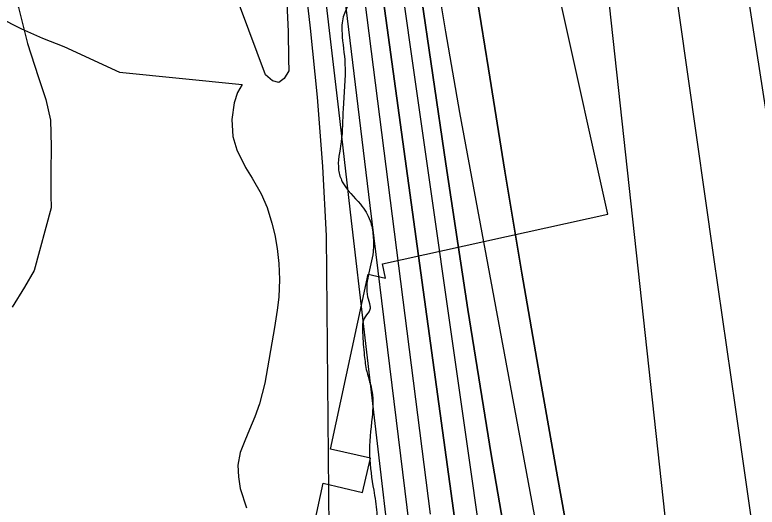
# Model space of a CAD drawing. Extents: x 3424494 to 3462436, y 522220 to 547718.
# Drawn here: x 3438330.1 to 3438776.5, y 544736.1 to 545032.1 of the extents above; entities that cross this region are included whole.
import ezdxf

# ---------------------------------------------------------------- set-up
doc = ezdxf.new("R2010")
doc.units = 0
for name, color, linetype in [('V-RIVR-EDGE', 7, 'Continuous'), ('V-RRAP-RVMT', 7, 'Continuous'), ('V-SITE-VEGE', 7, 'Continuous'), ('V-TOPO-DPTH', 7, 'Continuous'), ('V-TOPO-MAJR', 7, 'Continuous'), ('V-TOPO-MINR', 7, 'Continuous'), ('V-TOPO-WATR', 7, 'Continuous'), ('V-WETL-SWMP', 7, 'Continuous')]:
    doc.layers.add(name, color=color, linetype=linetype)

msp = doc.modelspace()

# ---------------------------------------------------------------- linework, layer by layer
at = {"layer": 'V-RIVR-EDGE'}
msp.add_spline([(3438393.42, 545837.57), (3438393.61, 545836.87), (3438395.05, 545831.39), (3438401.62, 545826.62), (3438403.8, 545821.13), (3438403.78, 545813.45), (3438405.22, 545801.75), (3438408.47, 545786.39), (3438409.18, 545777.98), (3438409.16, 545769.94), (3438409.49, 545757.14), (3438410.92, 545744.71), (3438420.29, 545688.76), (3438423.49, 545652.93), (3438428.86, 545606.12), (3438430.6, 545570.3), (3438432.37, 545549.09), (3438435.92, 545504.12), (3438439.16, 545485.47), (3438444.96, 545463.89), (3438449.31, 545451.81), (3438457.7, 545444.12), (3438458.06, 545439), (3438458.77, 545433.15), (3438463.52, 545430.21), (3438470.82, 545426.9), (3438472.63, 545421.41), (3438472.25, 545413.01), (3438471.11, 545394.73), (3438468.15, 545380.85), (3438467.77, 545375.37), (3438465.55, 545364.41), (3438464.78, 545351.25), (3438465.85, 545339.91), (3438471.67, 545328.93), (3438480.75, 545301.86), (3438480.71, 545287.24), (3438482.14, 545273.71), (3438487.22, 545257.98), (3438494.14, 545246.99), (3438498.87, 545239.31), (3438502.86, 545227.23), (3438508.27, 545196.51), (3438511.14, 545174.21), (3438523.44, 545123), (3438525.59, 545104.72), (3438525.57, 545098.14), (3438527.72, 545082.41), (3438530.97, 545064.86), (3438530.94, 545051.33), (3438530.54, 545038.91), (3438527.6, 545030.87), (3438526.84, 545021), (3438528.62, 545002.72), (3438527.46, 544975.67), (3438526.31, 544955.57), (3438524.81, 544938.76), (3438526.99, 544931.81), (3438537.92, 544918.26), (3438543.74, 544908.37), (3438545.55, 544899.23), (3438545.53, 544889.73), (3438542.56, 544875.11), (3438542.17, 544862.68), (3438543.62, 544857.2), (3438543.61, 544855), (3438540.68, 544850.62), (3438539.19, 544841.12), (3438540.25, 544827.23), (3438541.69, 544817.72), (3438544.95, 544805.29), (3438544.91, 544790.3), (3438543.39, 544767.27), (3438545.9, 544746.43), (3438547.7, 544732.9), (3438549.12, 544719.01), (3438553.49, 544712.42), (3438557.51, 544708.38), (3438557.13, 544706.19), (3438556.03, 544704.37), (3438550.91, 544701.46), (3438550.16, 544693.78), (3438554.49, 544672.57), (3438557.73, 544650.63), (3438563.14, 544620.27), (3438569.66, 544598.69), (3438581.95, 544543.1), (3438585.19, 544522.98), (3438584.79, 544506.53), (3438588.41, 544491.17), (3438594.94, 544472.51), (3438598.56, 544458.98), (3438598.51, 544439.6), (3438598.48, 544424.98), (3438598.08, 544411.82), (3438598.06, 544405.61), (3438599.51, 544397.56), (3438604.22, 544381.1), (3438610.37, 544356.96), (3438613.26, 544341.6), (3438619.09, 544333.18), (3438624.91, 544321.1), (3438628.15, 544301.72), (3438628.82, 544279.42), (3438634.99, 544260.03), (3438634.97, 544251.26), (3438637.85, 544233.34), (3438638.54, 544216.16), (3438645.09, 544204.08), (3438650.91, 544193.1), (3438650.88, 544182.13), (3438651.56, 544159.1), (3438651.54, 544153.25), (3438652.96, 544137.53), (3438657.32, 544123.99), (3438667.11, 544092.89), (3438672.9, 544069.49), (3438679.8, 544048.63), (3438680.49, 544035.47), (3438681.93, 544024.5), (3438680.45, 544017.19), (3438685.53, 544000.73), (3438686.94, 543981.72), (3438692.73, 543957.58), (3438693.77, 543933.08), (3438694.09, 543918.1), (3438698.07, 543900.54), (3438698.41, 543889.94), (3438698.4, 543885.55), (3438700.96, 543885.18), (3438708.64, 543887.72), (3438712.65, 543882.59), (3438718.45, 543864.67), (3438733.33, 543818.2), (3438741.31, 543793.69), (3438746.73, 543767.36), (3438753.96, 543734.08), (3438762.28, 543698.96), (3438770.98, 543671.53), (3438780.05, 543642.62), (3438782.94, 543630.92), (3438781.85, 543630.92), (3438771.24, 543630.22), (3438766.85, 543628.77), (3438765.74, 543622.56), (3438771.21, 543615.23), (3438777.02, 543602.42), (3438775.17, 543590), (3438778.8, 543582.31), (3438781.72, 543581.21), (3438785.75, 543582.3), (3438793.07, 543586.3), (3438797.82, 543584.82), (3438800.36, 543578.24), (3438805.76, 543546.06), (3438811.93, 543525.94), (3438819.53, 543497.04), (3438822.81, 543490.09), (3438824.62, 543484.96), (3438830.07, 543471.42), (3438839.89, 543450.93), (3438843.89, 543441.78), (3438850.42, 543423.85), (3438851.87, 543417.27), (3438850.75, 543408.13), (3438850.37, 543400.82), (3438855.08, 543386.19), (3438860.17, 543372.29), (3438866.73, 543366.06), (3438867.8, 543356.55), (3438867.78, 543347.78), (3438868.86, 543341.19), (3438880.52, 543326.91), (3438889.63, 543312.99), (3438898.72, 543293.96), (3438901.98, 543280.06), (3438905.96, 543265.07), (3438917.2, 543229.58), (3438923, 543209.46), (3438927.74, 543203.6), (3438932.81, 543185.68), (3438937.14, 543160.81), (3438942.56, 543134.84), (3438946.9, 543117.65), (3438946.88, 543110.34), (3438946.5, 543102.66), (3438951.23, 543091.69), (3438960.71, 543082.52), (3438961.42, 543076.67), (3438965.41, 543063.87), (3438966.48, 543053.26), (3438963.91, 543047.42), (3438962.07, 543042.67), (3438965.32, 543026.95), (3438970.39, 543005.37), (3438977.28, 542983.78), (3438982.74, 542973.9), (3438991.83, 542954.87), (3439000.92, 542934.01), (3439008.55, 542918.64), (3439023.85, 542895.57), (3439028.21, 542883.13), (3439036.95, 542873.24), (3439040.94, 542860.8), (3439048.21, 542843.6), (3439058.78, 542827.86), (3439070.41, 542802.61), (3439079.5, 542782.84), (3439082.38, 542763.46), (3439082.71, 542749.21), (3439081.58, 542735.32), (3439079.34, 542717.41), (3439078.96, 542710.47), (3439082.94, 542696.93), (3439086.21, 542687.79), (3439090.59, 542683.75), (3439099.36, 542684.1), (3439102.28, 542680.07), (3439104.09, 542676.04), (3439104.07, 542668.37), (3439104.05, 542657.4), (3439105.49, 542647.53), (3439106.2, 542642.04), (3439115.29, 542621.18), (3439129.13, 542598.85), (3439132.42, 542599.57), (3439141.52, 542584.2), (3439147.32, 542566.64), (3439154.59, 542546.88), (3439164.04, 542527.48), (3439169.85, 542510.65), (3439173.48, 542500.04), (3439177.48, 542490.89), (3439190.59, 542472.22), (3439206.25, 542447.32), (3439209.14, 542433.06), (3439211.31, 542426.84), (3439222.26, 542418.41), (3439225.9, 542411.82), (3439227.33, 542401.21), (3439229.88, 542396.09), (3439237.54, 542388.03), (3439240.44, 542378.88), (3439242.98, 542371.2), (3439252.8, 542351.07), (3439262.61, 542326.19), (3439271.71, 542310.81), (3439276.41, 542291.79), (3439280.39, 542275.33), (3439282.56, 542264.73), (3439280.36, 542261.08), (3439278.16, 542259.25), (3439283.24, 542243.89), (3439285.4, 542231.82), (3439293.05, 542221.2), (3439297.05, 542211.69), (3439308.34, 542194.48), (3439310.89, 542190.45), (3439316.37, 542190.07), (3439317.46, 542186.05), (3439322.88, 542161.54), (3439326.86, 542146.18), (3439328.66, 542133.38), (3439327.89, 542118.76), (3439331.14, 542099.74), (3439347.11, 542053.28), (3439351.81, 542035.36), (3439360.55, 542018.88), (3439371.1, 542000.58), (3439381.29, 541982.64), (3439394.06, 541973.11), (3439397.7, 541966.88), (3439399.87, 541955.55), (3439406.05, 541943.47), (3439414.79, 541930.65), (3439422.81, 541920.76), (3439437.76, 541904.64), (3439450.5, 541882.31), (3439460.66, 541852.68), (3439464.66, 541843.89), (3439468.29, 541833.28), (3439481.77, 541815.34), (3439490.14, 541800.7), (3439498.52, 541788.61), (3439505.07, 541778.36), (3439505.42, 541771.41), (3439505.75, 541754.6), (3439506.83, 541747.65), (3439515.2, 541733.74), (3439522.83, 541717.27), (3439531.22, 541708.84), (3439533.76, 541701.16), (3439533.73, 541689.83), (3439534.05, 541670.45), (3439534.03, 541662.04), (3439535.48, 541656.56), (3439543.49, 541645.21), (3439555.87, 541625.8), (3439565.7, 541607.5), (3439574.05, 541583.72), (3439582.77, 541562.5), (3439587.48, 541546.4), (3439591.86, 541542.73), (3439598.8, 541540.16), (3439601.35, 541536.5), (3439607.53, 541524.78), (3439631.54, 541476.84), (3439645.71, 541442.07), (3439652.62, 541429.63), (3439663.17, 541408.03), (3439674.84, 541397.77), (3439682.85, 541381.3)], degree=3, dxfattribs=at)
at = {"layer": 'V-RRAP-RVMT'}
for p, q in [((3438686.73, 544912.36), (3438658.9, 545037.8)), ((3438551.17, 544882.35), (3438686.73, 544912.36)), ((3438553.02, 544873.87), (3438551.17, 544882.35)), ((3438519.94, 544771.04), (3438542.59, 544876.16)), ((3438542.59, 544876.16), (3438553.02, 544873.87)), ((3438543.96, 544765.49), (3438519.94, 544771.04)), ((3438539.23, 544745.04), (3438543.96, 544765.49)), ((3438508.73, 544718.96), (3438515.5, 544750.47)), ((3438515.5, 544750.47), (3438539.23, 544745.04))]:
    msp.add_line(p, q, dxfattribs=at)
at = {"layer": 'V-SITE-VEGE'}
for points in [[(3438320.04, 545030.69), (3438334.09, 545023.74), (3438346.78, 545018.17), (3438359.64, 545013.11), (3438393.06, 544997.62), (3438466.85, 544990.29)], [(3438466.85, 544990.29), (3438464.07, 544985.36), (3438462.07, 544979.3), (3438460.53, 544969.14), (3438461.13, 544958.96), (3438463.55, 544950.9), (3438468.74, 544940.37), (3438472.8, 544933.95), (3438478.17, 544924.56), (3438481.9, 544916.34), (3438484.63, 544906.97), (3438486.39, 544899.9), (3438487.83, 544891.69), (3438488.92, 544882.65), (3438489.2, 544872.97), (3438488.81, 544862.31), (3438487.94, 544854.6), (3438486.24, 544844.1), (3438480.47, 544810.66), (3438477.12, 544798.21), (3438474.45, 544790.51), (3438471.12, 544782.81), (3438468.3, 544776.1), (3438465.63, 544768.9), (3438464.11, 544761.35), (3438464.56, 544754.46), (3438465.67, 544747.4), (3438469.38, 544735.72)]]:
    msp.add_lwpolyline(points, dxfattribs=at)
at = {"layer": 'V-TOPO-DPTH'}
for points in [[(3438392.18, 545837.56), (3438422.67, 545682.3), (3438440.76, 545587.34), (3438458.14, 545492.26), (3438474.46, 545396.99), (3438490.06, 545301.6), (3438513.8, 545151.14), (3438516.89, 545130.87), (3438519.83, 545110.57), (3438522.56, 545090.24), (3438525.13, 545069.89), (3438543.58, 544917.52), (3438555.33, 544820.97), (3438567.15, 544724.44)], [(3438435.13, 545837.76), (3438480.4, 545548.63), (3438542.31, 545109.15), (3438602.53, 544671.37), (3438632.61, 544438.01), (3438654.43, 544310.25), (3438676.31, 544206.32), (3438831.48, 543603.13), (3438892.2, 543369.7), (3438905.74, 543333.9), (3438978.44, 543124.28), (3439240.61, 542411.85), (3439474.23, 541857.85), (3439497.95, 541806.71), (3439587.71, 541608.96), (3439970.51, 540785.55)], [(3439970.51, 540785.55), (3439587.71, 541608.96), (3439497.95, 541806.71), (3439474.23, 541857.85), (3439240.61, 542411.85), (3438978.44, 543124.28), (3438905.74, 543333.9), (3438892.2, 543369.7), (3438831.48, 543603.13), (3438676.31, 544206.32), (3438654.43, 544310.25), (3438632.61, 544438.01), (3438602.53, 544671.37), (3438542.31, 545109.15), (3438480.4, 545548.63), (3438435.13, 545837.76)], [(3438465.84, 545837.9), (3438470.17, 545805.67), (3438482.2, 545716.27), (3438494.27, 545626.87), (3438506.39, 545537.47), (3438518.55, 545448.09), (3438561.62, 545132.29), (3438562.64, 545124.87), (3438563.68, 545117.44), (3438564.74, 545110.02), (3438565.82, 545102.6), (3438589.24, 544942.46), (3438602.55, 544855.05), (3438616.52, 544767.76), (3438631.49, 544680.63)], [(3438631.49, 544680.63), (3438616.52, 544767.76), (3438602.55, 544855.05), (3438589.24, 544942.46), (3438565.82, 545102.6), (3438564.74, 545110.02), (3438563.68, 545117.44), (3438562.64, 545124.87), (3438561.62, 545132.29), (3438518.55, 545448.09), (3438506.39, 545537.47), (3438494.27, 545626.87), (3438482.2, 545716.27), (3438470.17, 545805.67), (3438465.84, 545837.9)], [(3438728.93, 544352.13), (3438656.43, 544754.4), (3438645.59, 544815.63), (3438635, 544876.89), (3438624.79, 544938.22), (3438614.82, 544999.59), (3438608.32, 545040.45), (3438601.84, 545081.43), (3438595.43, 545122.42), (3438589.11, 545163.43), (3438582.85, 545204.45), (3438582.53, 545206.55), (3438576.23, 545248.64), (3438570.02, 545290.74), (3438563.94, 545332.86), (3438557.94, 545374.99), (3438492.78, 545838.02)], [(3438728.93, 544352.13), (3438656.43, 544754.4), (3438645.59, 544815.63), (3438635, 544876.89), (3438624.79, 544938.22), (3438614.82, 544999.59), (3438608.32, 545040.45), (3438601.84, 545081.43), (3438595.43, 545122.42), (3438589.11, 545163.43), (3438582.85, 545204.45), (3438582.53, 545206.55), (3438576.23, 545248.64), (3438570.02, 545290.74), (3438563.94, 545332.86), (3438557.94, 545374.99), (3438492.78, 545838.02)], [(3438524.52, 545838.16), (3438524.6, 545837.67), (3438537.95, 545760.69), (3438552.24, 545683.89), (3438567.93, 545607.36), (3438584.56, 545531.02), (3438670.3, 545153.9), (3438672.38, 545144.36), (3438674.37, 545134.8), (3438676.21, 545125.21), (3438677.94, 545115.59), (3438679.51, 545105.95), (3438680.95, 545096.29), (3438682.22, 545086.61), (3438683.36, 545076.91), (3438760.6, 544366.27)], [(3438524.52, 545838.16), (3438524.6, 545837.67), (3438537.95, 545760.69), (3438552.24, 545683.89), (3438567.93, 545607.36), (3438584.56, 545531.02), (3438670.3, 545153.9), (3438672.38, 545144.36), (3438674.37, 545134.8), (3438676.21, 545125.21), (3438677.94, 545115.59), (3438679.51, 545105.95), (3438680.95, 545096.29), (3438682.22, 545086.61), (3438683.36, 545076.91), (3438760.6, 544366.27)], [(3438776.25, 544706.08), (3438763.36, 544796.29), (3438750.51, 544886.51), (3438719.63, 545103.9), (3438716.86, 545122.47), (3438713.92, 545141.01), (3438710.73, 545159.51), (3438707.37, 545177.98), (3438688.84, 545275.92), (3438675.65, 545343.25), (3438661.87, 545410.45), (3438647.2, 545477.47), (3438631.94, 545544.35), (3438564.02, 545833.22), (3438562.83, 545838.33)], [(3438776.25, 544706.08), (3438763.36, 544796.29), (3438750.51, 544886.51), (3438719.63, 545103.9), (3438716.86, 545122.47), (3438713.92, 545141.01), (3438710.73, 545159.51), (3438707.37, 545177.98), (3438688.84, 545275.92), (3438675.65, 545343.25), (3438661.87, 545410.45), (3438647.2, 545477.47), (3438631.94, 545544.35), (3438564.02, 545833.22), (3438562.83, 545838.33)]]:
    msp.add_lwpolyline(points, dxfattribs=at)
at = {"layer": 'V-TOPO-MAJR'}
for points in [[(3438831.86, 544647.16), (3438817.23, 544744.51), (3438802.36, 544841.83), (3438787.34, 544939.13), (3438767.02, 545069.76), (3438760.78, 545108.57), (3438754.27, 545147.33), (3438747.38, 545186.03), (3438740.22, 545224.69), (3438676.73, 545558.26), (3438662.39, 545632.7), (3438647.83, 545707.09), (3438632.94, 545781.42), (3438621.31, 545838.6)], [(3438493.75, 545038.84), (3438494.44, 545022.14), (3438494.75, 545005.41), (3438494.76, 544998.53), (3438492, 544993.81), (3438488.82, 544991.42), (3438485.01, 544992.54), (3438480.78, 544996.01), (3438455.75, 545063.42)]]:
    msp.add_lwpolyline(points, dxfattribs=at)
at = {"layer": 'V-TOPO-MINR'}
for points in [[(3438353.54, 545837.39), (3438436.08, 545508.17), (3438450.36, 545442.03), (3438463.82, 545375.73), (3438476.06, 545309.2), (3438487.5, 545242.5), (3438504.38, 545138.34), (3438506.66, 545123.6), (3438508.81, 545108.84), (3438510.76, 545094.05), (3438512.58, 545079.24), (3438524.63, 544975.09), (3438532.38, 544908.19), (3438540.14, 544841.29), (3438547.91, 544774.39), (3438555.7, 544707.5)], [(3438392.18, 545837.56), (3438422.67, 545682.3), (3438440.76, 545587.34), (3438458.14, 545492.26), (3438474.46, 545396.99), (3438490.06, 545301.6), (3438513.8, 545151.14), (3438516.89, 545130.87), (3438519.83, 545110.57), (3438522.56, 545090.24), (3438525.13, 545069.89), (3438543.58, 544917.52), (3438555.33, 544820.97), (3438567.15, 544724.44)], [(3438415.83, 545837.67), (3438422.36, 545800.41), (3438437.51, 545712.14), (3438452.27, 545623.8), (3438466.45, 545535.38), (3438480.24, 545446.88), (3438523.38, 545163.97), (3438527.22, 545138.15), (3438530.93, 545112.31), (3438534.46, 545086.44), (3438537.86, 545060.56), (3438579.77, 544731.97)], [(3438453.06, 545837.84), (3438549.7, 545141.11), (3438551.46, 545128.46), (3438553.23, 545115.8), (3438555.02, 545103.15), (3438556.82, 545090.5), (3438635.59, 544538.05)], [(3438465.84, 545837.9), (3438470.17, 545805.67), (3438482.2, 545716.27), (3438494.27, 545626.87), (3438506.39, 545537.47), (3438518.55, 545448.09), (3438561.62, 545132.29), (3438562.64, 545124.87), (3438563.68, 545117.44), (3438564.74, 545110.02), (3438565.82, 545102.6), (3438589.24, 544942.46), (3438602.55, 544855.05), (3438616.52, 544767.76), (3438631.49, 544680.63)], [(3438478.4, 545837.95), (3438544.88, 545336.49), (3438549.69, 545300.25), (3438554.53, 545264.01), (3438559.39, 545227.77), (3438564.27, 545191.54), (3438573.45, 545123.49), (3438573.75, 545121.28), (3438574.38, 545116.86), (3438574.71, 545114.65), (3438581.31, 545070.42), (3438585.08, 545046.12), (3438589.01, 545021.84), (3438593.2, 544997.61), (3438597.55, 544973.41), (3438710.56, 544364.36)], [(3438492.78, 545838.02), (3438557.94, 545374.99), (3438563.94, 545332.86), (3438570.02, 545290.74), (3438576.23, 545248.64), (3438582.53, 545206.55), (3438582.85, 545204.45), (3438589.11, 545163.43), (3438595.43, 545122.42), (3438601.84, 545081.43), (3438608.32, 545040.45), (3438614.82, 544999.59), (3438624.79, 544938.22), (3438635, 544876.89), (3438645.59, 544815.63), (3438656.43, 544754.4), (3438728.93, 544352.13)], [(3438524.52, 545838.16), (3438524.6, 545837.67), (3438537.95, 545760.69), (3438552.24, 545683.89), (3438567.93, 545607.36), (3438584.56, 545531.02), (3438670.3, 545153.9), (3438672.38, 545144.36), (3438674.37, 545134.8), (3438676.21, 545125.21), (3438677.94, 545115.59), (3438679.51, 545105.95), (3438680.95, 545096.29), (3438682.22, 545086.61), (3438683.36, 545076.91), (3438760.6, 544366.27)], [(3438776.25, 544706.08), (3438763.36, 544796.29), (3438750.51, 544886.51), (3438719.63, 545103.9), (3438716.86, 545122.47), (3438713.92, 545141.01), (3438710.73, 545159.51), (3438707.37, 545177.98), (3438688.84, 545275.92), (3438675.65, 545343.25), (3438661.87, 545410.45), (3438647.2, 545477.47), (3438631.94, 545544.35), (3438564.02, 545833.22), (3438562.83, 545838.33)], [(3438396.64, 545486.28), (3438399.88, 545485.77), (3438409.82, 545481.4), (3438417.07, 545473.32), (3438422.53, 545462.76), (3438449.95, 545356.17), (3438459.92, 545315.07), (3438469.14, 545273.82), (3438477.23, 545232.33), (3438484.57, 545190.68), (3438495.12, 545125.57), (3438496.55, 545116.35), (3438497.89, 545107.12), (3438499.1, 545097.88), (3438500.23, 545088.62), (3438507.64, 545024.11), (3438511.81, 544982.54), (3438515.18, 544940.93), (3438517.35, 544899.23), (3438522.96, 544282.12)]]:
    msp.add_lwpolyline(points, dxfattribs=at)
at = {"layer": 'V-TOPO-WATR'}
msp.add_lwpolyline([(3439970.51, 540785.55), (3439587.71, 541608.96), (3439497.95, 541806.71), (3439474.23, 541857.85), (3439240.61, 542411.85), (3438978.44, 543124.28), (3438905.74, 543333.9), (3438892.2, 543369.7), (3438831.48, 543603.13), (3438676.31, 544206.32), (3438654.43, 544310.25), (3438632.61, 544438.01), (3438602.53, 544671.37), (3438542.31, 545109.15), (3438480.4, 545548.63), (3438435.13, 545837.76)], dxfattribs=at)
at = {"layer": 'V-WETL-SWMP'}
msp.add_lwpolyline([(3438326.39, 545059.01), (3438332.27, 545036.46), (3438337.65, 545014.95), (3438344.07, 544994.98), (3438348.8, 544981.21), (3438351.48, 544968.82), (3438351.91, 544953.01), (3438351.82, 544937.37), (3438351.74, 544923.63), (3438351.87, 544916.06), (3438341.69, 544878.49), (3438335.96, 544868.38), (3438328.5, 544856.4)], dxfattribs=at)

doc.saveas('drawing.dxf')
